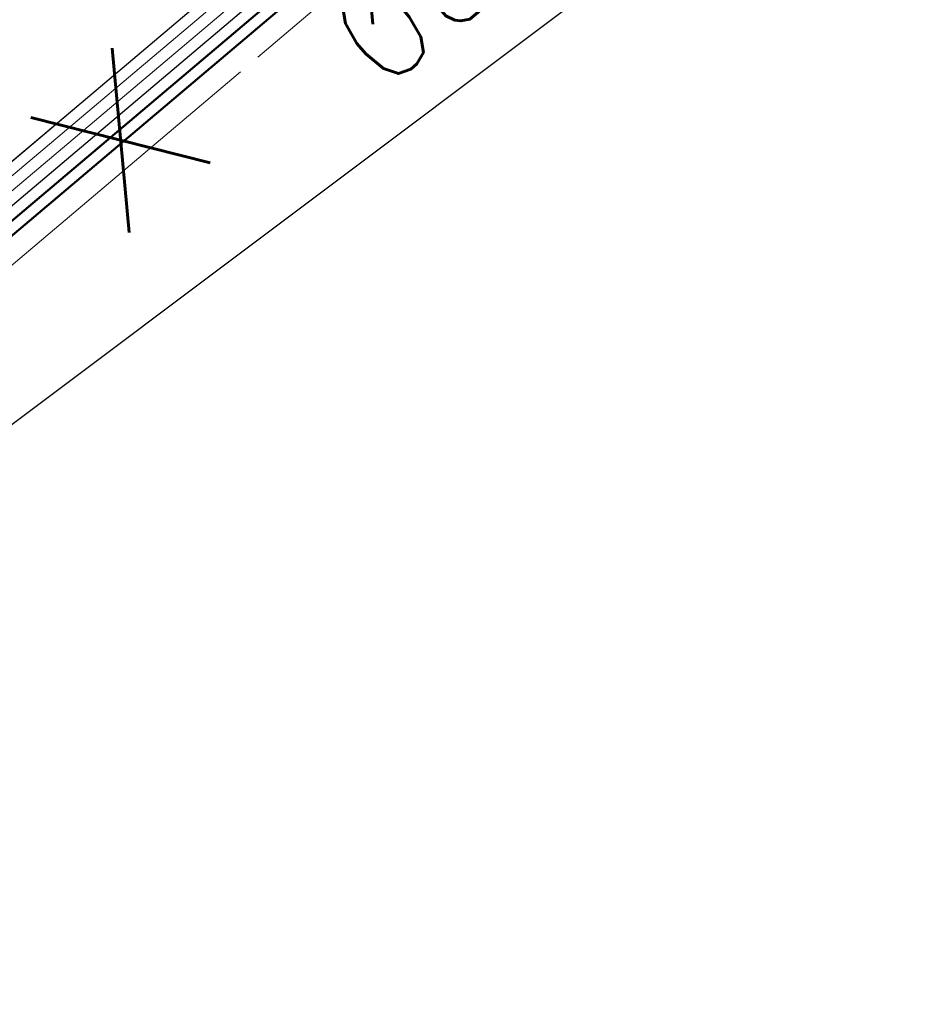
# Model space of a CAD drawing. Header units: metres. Extents: x -502 to 161, y -108 to 174.
# Tile 260 of 656: x -223.77 to -219.8, y -2.13 to 2.22. Entities that reach past the tile are written whole.
import ezdxf

# ---------------------------------------------------------------- set-up
doc = ezdxf.new("R2010")
doc.units = ezdxf.units.M
doc.header["$LTSCALE"] = 0.1
doc.linetypes.add('102', pattern=[101.6, 101.6, 0])
doc.layers.add('BRI31-005.05-5p02-Koordinierung Lageplan 4. BA ZOB West 2022-06-15', color=7, linetype='Continuous')
doc.layers.add('BRI31-005.06-5f07-Koordinierung Lageplan 4. BA ZOB Fernbusbahnh', color=7, linetype='Continuous')
doc.styles.add('Txt', font='txt_____.ttf')

# ---------------------------------------------------------------- blocks, each defined once
blk = doc.blocks.new('10032')
at = {"color": 1, "linetype": 'Continuous', "lineweight": 20, "true_color": 0xff0000, "transparency": 33554687}
for p, q in [((3.0616, 0.631587), (2.928989, 0.227833)), ((2.928989, 0.227833), (3.10196, 0.268208)), ((3.10196, 0.268208), (2.957818, -0.279744)), ((2.957818, -0.279744), (2.917457, -0.106706)), ((2.917457, -0.106706), (3.073132, -0.129778)), ((3.073132, -0.129778), (2.957818, -0.279744))]:
    blk.add_line(p, q, dxfattribs=at)
at = {"color": 1, "linetype": 'Continuous', "true_color": 0xff0000, "transparency": 33554687}
blk.add_solid([(2.957818, -0.279744), (2.917457, -0.106706), (3.073132, -0.129778)], dxfattribs=at)
at = {"color": 1, "true_color": 0xff0000, "transparency": 33554687, "insert": (3.286721, 0.67645), "char_height": 0.42, "attachment_point": 1, "line_spacing_factor": 0.25, "style": 'Txt'}
blk.add_mtext('20', dxfattribs=at)

msp = doc.modelspace()

# ---------------------------------------------------------------- linework, layer by layer
at = {"layer": 'BRI31-005.05-5p02-Koordinierung Lageplan 4. BA ZOB West 2022-06-15', "color": 250, "linetype": '102', "lineweight": 13, "true_color": 0x333333, "transparency": 33554687, "flags": 128}
for points in [[(-388.3711, -27.044), (-388.1111, -26.768), (-387.3021, -26.275), (-386.2901, -26.082), (-385.8951, -26.127), (-384.3321, -25.57), (-381.3501, -25.097), (-378.3751, -24.538), (-375.3391, -23.899), (-372.3621, -23.298), (-369.3961, -22.758), (-366.3091, -22.197), (-363.2291, -21.717), (-360.3071, -21.198), (-357.3051, -20.667), (-354.3051, -20.316), (-351.2821, -19.906), (-348.1491, -19.515), (-345.1741, -19.305), (-342.7761, -19.47), (-341.9801, -19.45), (-340.9081, -19.5), (-338.1101, -19.66), (-335.9611, -20.016), (-332.9441, -20.376), (-329.9471, -20.756), (-326.8811, -21.187), (-323.9021, -21.707), (-320.9621, -22.185), (-317.9051, -22.355), (-314.8601, -22.515), (-311.8991, -22.485), (-308.6741, -22.425), (-305.6461, -22.465), (-302.5931, -22.575), (-299.7291, -22.635), (-296.6871, -22.665), (-294.8361, -22.725), (-293.8261, -22.765), (-292.2421, -22.815), (-291.0111, -22.795), (-288.1261, -22.975), (-285.1201, -23.045), (-282.0401, -22.925), (-278.7471, -22.955), (-275.8171, -22.695), (-272.7271, -22.426), (-270.0311, -21.958), (-266.8101, -21.21), (-263.9691, -20.462), (-260.8811, -19.437), (-258.2421, -18.259), (-256.2691, -17.471), (-247.4081, -12.827), (-247.3801, -12.81), (-246.5931, -12.34), (-245.9071, -11.928), (-244.8661, -11.346), (-242.3171, -10.014), (-239.4721, -8.553), (-236.8871, -7.336), (-229.0131, -2.331), (-226.5791, -0.808), (-224.2461, 1.223), (-219.6451, 5.111), (-217.3171, 7.193), (-214.8151, 9.189), (-212.5341, 10.929), (-209.7971, 13.145), (-209.2361, 13.621), (-208.6251, 14.269), (-207.8561, 14.714), (-205.6521, 16.886), (-203.1891, 18.836), (-200.8911, 20.806), (-198.5211, 22.65), (-196.0841, 24.4), (-193.6921, 26.24), (-185.8871, 31.377), (-183.1941, 32.719), (-180.4431, 33.701), (-177.6441, 34.533), (-174.8691, 35.205), (-172.6601, 35.494), (-172.6341, 35.296)], [(-173.4671, 35.136), (-174.8231, 34.959), (-177.5781, 34.291), (-180.3651, 33.463), (-183.0961, 32.489), (-185.7631, 31.159), (-193.5461, 26.036), (-195.9341, 24.2), (-198.3711, 22.45), (-200.7331, 20.614), (-203.0291, 18.644), (-205.4861, 16.698), (-207.7041, 14.514), (-208.4671, 14.071), (-209.0641, 13.439), (-209.6371, 12.953), (-212.3801, 10.731), (-214.6611, 8.991), (-217.1551, 7.003), (-219.4811, 4.923), (-224.0841, 1.033), (-226.4291, -1.01), (-228.8811, -2.543), (-236.7671, -7.556), (-239.3621, -8.777), (-242.2021, -10.236), (-244.7461, -11.566), (-245.7811, -12.146), (-246.4651, -12.554), (-247.2481, -13.021), (-247.2801, -13.044), (-256.1651, -17.699), (-258.1441, -18.489), (-260.7911, -19.669), (-263.8971, -20.702), (-266.7501, -21.452), (-269.9811, -22.204), (-272.6951, -22.674), (-275.7951, -22.945), (-278.7371, -23.205), (-282.0381, -23.175), (-285.1181, -23.295), (-288.1361, -23.225), (-291.0171, -23.045), (-292.2441, -23.065), (-293.8361, -23.015), (-294.8461, -22.975), (-296.6931, -22.915), (-299.7331, -22.885), (-302.6011, -22.825), (-305.6521, -22.715), (-308.6741, -22.675), (-311.8971, -22.735), (-314.8661, -22.765), (-317.9171, -22.605), (-320.9901, -22.435), (-323.9441, -21.955), (-326.9211, -21.435), (-329.9791, -21.004), (-332.9741, -20.624), (-335.9951, -20.264), (-338.1431, -19.909), (-338.1111, -19.711), (-335.9671, -20.066), (-332.9501, -20.426), (-329.9531, -20.806), (-326.8891, -21.237), (-323.9101, -21.757), (-320.9681, -22.235), (-317.9071, -22.405), (-314.8621, -22.565), (-311.8991, -22.535), (-308.6741, -22.475), (-305.6481, -22.515), (-302.5951, -22.625), (-299.7291, -22.685), (-296.6891, -22.715), (-294.8381, -22.775), (-293.8281, -22.815), (-292.2421, -22.865), (-291.0131, -22.845), (-288.1281, -23.025), (-285.1201, -23.095), (-282.0401, -22.975), (-278.7451, -23.005), (-275.8131, -22.745), (-272.7211, -22.476), (-270.0211, -22.008), (-266.7981, -21.258), (-263.9551, -20.51), (-260.8631, -19.483), (-258.2221, -18.305), (-256.2491, -17.517), (-247.3841, -12.872), (-247.3561, -12.853), (-246.5671, -12.382), (-245.8811, -11.972), (-244.8421, -11.39), (-242.2941, -10.058), (-239.4501, -8.597), (-236.8631, -7.38), (-228.9871, -2.373), (-226.5491, -0.848), (-224.2141, 1.185), (-219.6131, 5.073), (-217.2851, 7.155), (-214.7851, 9.149), (-212.5041, 10.889), (-209.7651, 13.107), (-209.2021, 13.585), (-208.5931, 14.229), (-207.8261, 14.674), (-205.6181, 16.848), (-203.1571, 18.798), (-200.8591, 20.768), (-198.4911, 22.61), (-196.0541, 24.36), (-193.6621, 26.2), (-185.8631, 31.333), (-183.1741, 32.673), (-180.4271, 33.653), (-177.6301, 34.485), (-174.8591, 35.155), (-173.4931, 35.334), (-173.4671, 35.136)], [(-172.6341, 35.296), (-174.8331, 35.009), (-177.5921, 34.339), (-180.3811, 33.511), (-183.1161, 32.535), (-185.7871, 31.203), (-193.5761, 26.076), (-195.9641, 24.24), (-198.4011, 22.49), (-200.7651, 20.652), (-203.0611, 18.682), (-205.5201, 16.736), (-207.7341, 14.554), (-208.4991, 14.111), (-209.0981, 13.475), (-209.6691, 12.991), (-212.4101, 10.771), (-214.6911, 9.031), (-217.1871, 7.041), (-219.5131, 4.961), (-224.1161, 1.071), (-226.4591, -0.97), (-228.9071, -2.501), (-236.7911, -7.512), (-239.3841, -8.733), (-242.2251, -10.192), (-244.7701, -11.522), (-245.8071, -12.102), (-246.4911, -12.512), (-247.2761, -12.98), (-247.3081, -13.001), (-256.1851, -17.653), (-258.1641, -18.443), (-260.8091, -19.623), (-263.9111, -20.654), (-266.7621, -21.404), (-269.9911, -22.154), (-272.7011, -22.624), (-275.7991, -22.895), (-278.7391, -23.155), (-282.0381, -23.125), (-285.1181, -23.245), (-288.1341, -23.175), (-291.0151, -22.995), (-292.2441, -23.015), (-293.8341, -22.965), (-294.8441, -22.925), (-296.6911, -22.865), (-299.7331, -22.835), (-302.5991, -22.775), (-305.6501, -22.665), (-308.6741, -22.625), (-311.8971, -22.685), (-314.8641, -22.715), (-317.9151, -22.555), (-320.9841, -22.385), (-323.9361, -21.905), (-326.9131, -21.385), (-329.9731, -20.954), (-332.9681, -20.574), (-335.9891, -20.214), (-338.1321, -19.86), (-340.9181, -19.7), (-341.9821, -19.65), (-342.7801, -19.67), (-345.1741, -19.505), (-348.1291, -19.715), (-351.2561, -20.104), (-354.2791, -20.514), (-357.2751, -20.865), (-360.2731, -21.394), (-363.1971, -21.915), (-366.2751, -22.395), (-369.3601, -22.954), (-372.3241, -23.494), (-375.2991, -24.095), (-378.3351, -24.734), (-381.3161, -25.295), (-384.2821, -25.764), (-385.8711, -26.331), (-386.2821, -26.284), (-387.2281, -26.465), (-387.9831, -26.924), (-388.2471, -27.204)], [(-245.8581, -12.016), (-244.8171, -11.434), (-242.2701, -10.102), (-239.4281, -8.642), (-236.8391, -7.424), (-228.9611, -2.415), (-226.5191, -0.888), (-224.1811, 1.147), (-219.5801, 5.035), (-217.2531, 7.118), (-214.7541, 9.11), (-212.4731, 10.849), (-209.7331, 13.069), (-209.5751, 12.875), (-212.3191, 10.653), (-214.6001, 8.912), (-217.0911, 6.926), (-219.4161, 4.847), (-224.0191, 0.957), (-226.3691, -1.09), (-228.8271, -2.627), (-236.7191, -7.644), (-239.3181, -8.866), (-242.1541, -10.324), (-244.6991, -11.654), (-245.7361, -12.234), (-245.8581, -12.016)]]:
    msp.add_lwpolyline(points, dxfattribs=at)
at = {"layer": 'BRI31-005.05-5p02-Koordinierung Lageplan 4. BA ZOB West 2022-06-15', "color": 250, "linetype": 'Continuous', "lineweight": 25, "true_color": 0x333333, "transparency": 33554687, "flags": 128}
for points in [[(-239.4721, -8.553), (-236.8871, -7.336), (-229.0131, -2.331), (-226.5791, -0.808), (-224.2461, 1.223), (-219.6451, 5.111), (-217.3171, 7.193), (-214.8151, 9.189), (-212.5341, 10.929), (-209.7971, 13.145), (-209.2361, 13.621), (-208.6251, 14.269), (-207.8561, 14.714), (-205.6521, 16.886), (-203.1891, 18.836), (-200.8911, 20.806), (-198.5211, 22.65), (-196.0841, 24.4), (-193.6921, 26.24), (-185.8871, 31.377), (-183.1941, 32.719), (-180.4431, 33.701), (-177.6441, 34.533)], [(-177.5921, 34.339), (-180.3811, 33.511), (-183.1161, 32.535), (-185.7871, 31.203), (-193.5761, 26.076), (-195.9641, 24.24), (-198.4011, 22.49), (-200.7651, 20.652), (-203.0611, 18.682), (-205.5201, 16.736), (-207.7341, 14.554), (-208.4991, 14.111), (-209.0981, 13.475), (-209.6691, 12.991), (-212.4101, 10.771), (-214.6911, 9.031), (-217.1871, 7.041), (-219.5131, 4.961), (-224.1161, 1.071), (-226.4591, -0.97), (-228.9071, -2.501), (-236.7911, -7.512), (-239.3841, -8.733)]]:
    msp.add_lwpolyline(points, dxfattribs=at)
at = {"layer": 'BRI31-005.05-5p02-Koordinierung Lageplan 4. BA ZOB West 2022-06-15', "color": 1, "linetype": 'Continuous', "lineweight": 25, "true_color": 0xff0000, "transparency": 33554687, "flags": 128}
msp.add_lwpolyline([(-208.5301, 14.15), (-209.1331, 13.512), (-209.7011, 13.03), (-212.4421, 10.81), (-214.7231, 9.07), (-217.2201, 7.079), (-219.5471, 4.998), (-224.1491, 1.109), (-226.4891, -0.929), (-228.9341, -2.458), (-236.8151, -7.468), (-239.4061, -8.687), (-242.2481, -10.147), (-244.7941, -11.478), (-245.8311, -12.059), (-246.5161, -12.468), (-247.3021, -12.937), (-247.3321, -12.958), (-256.2071, -17.608)], dxfattribs=at)
at = {"layer": 'BRI31-005.05-5p02-Koordinierung Lageplan 4. BA ZOB West 2022-06-15', "color": 3, "linetype": 'Continuous', "lineweight": 50, "true_color": 0x00ff00, "transparency": 33554687, "flags": 128}
for points in [[(-208.9481, 13.562), (-209.0091, 13.498), (-209.0641, 13.439), (-209.1601, 13.358), (-209.3871, 13.165), (-209.6701, 12.991), (-212.4111, 10.771), (-214.6921, 9.031), (-217.1881, 7.041), (-219.5141, 4.96), (-224.1161, 1.071), (-226.4591, -0.969), (-228.9071, -2.5), (-236.7911, -7.512), (-239.3841, -8.732), (-242.2241, -10.191), (-244.7701, -11.522), (-245.8091, -12.103), (-245.9411, -12.171)], [(-208.8891, 13.479), (-208.9361, 13.429), (-208.9951, 13.366), (-209.0951, 13.282), (-209.3281, 13.084), (-209.6371, 12.953), (-212.3801, 10.732), (-214.6611, 8.992), (-217.1561, 7.003), (-219.4811, 4.922), (-224.0831, 1.033), (-226.4291, -1.009), (-228.8801, -2.542), (-236.7671, -7.556), (-239.3621, -8.777), (-242.2011, -10.235), (-244.7461, -11.566), (-245.7851, -12.147)]]:
    msp.add_lwpolyline(points, dxfattribs=at)
at = {"layer": 'BRI31-005.05-5p02-Koordinierung Lageplan 4. BA ZOB West 2022-06-15', "color": 3, "linetype": 'Continuous', "lineweight": 35, "true_color": 0x00ff00, "transparency": 33554687, "flags": 128}
for points in [[(-279.4058, -30.9235), (-270.9467, -26.7095, 0.095997), (-268.1607, -24.5758, -0.065942), (-264.8207, -21.6858, 0.025186), (-260.4856, -18.5119), (-255.5271, -14.4822, -0.005996), (-254.9201, -14.0009, -0.059186), (-248.3852, -10.0817, 0.078462), (-238.2914, -3.4889), (-238.2914, -3.4889, -0.100623), (-214.8444, 10.3949), (-214.8444, 10.3949), (-211.177, 9.7003), (-205.5504, 1.4442)], [(-205.711, 1.4137), (-211.266, 9.5645), (-214.833, 10.2401), (-214.833, 10.2401, 0.100475), (-238.1908, -3.6002), (-238.1908, -3.6002, -0.078462), (-248.3237, -10.2185), (-248.3237, -10.2185, 0.059186), (-254.8284, -14.1195), (-254.8284, -14.1195), (-254.8284, -14.1195, 0.005996), (-255.4325, -14.5986), (-255.4325, -14.5986), (-260.391, -18.6283, -0.025186), (-264.7383, -21.8111), (-264.7383, -21.8111, 0.065942), (-268.0485, -24.6753), (-268.0485, -24.6753), (-268.0485, -24.6753, -0.095997), (-270.8799, -26.8438), (-270.8799, -26.8438), (-279.3404, -31.0585)], [(-311.2459, -44.722), (-303.6354, -41.8968), (-298.4404, -39.6095), (-284.9949, -33.8889), (-279.275, -31.1935), (-270.813, -26.978, 0.095997), (-267.9364, -24.7749), (-267.9364, -24.7749, -0.065942), (-264.6559, -21.9364), (-264.6559, -21.9364, 0.025186), (-260.2964, -18.7447), (-255.3379, -14.715, -0.005996), (-254.7366, -14.2381), (-254.7366, -14.2381, -0.059186), (-248.2623, -10.3553), (-248.2623, -10.3553, 0.078462), (-238.0902, -3.7115), (-238.0902, -3.7115, -0.100327), (-214.8215, 10.0853), (-214.8215, 10.0853), (-211.3549, 9.4287), (-205.8717, 1.3831)], [(-206.0324, 1.3525), (-211.4439, 9.2929), (-214.81, 9.9304), (-214.81, 9.9304, 0.100178), (-237.9896, -3.8227), (-237.9896, -3.8227, -0.078462), (-248.2009, -10.4922), (-248.2009, -10.4922, 0.059186), (-254.6448, -14.3568), (-254.6448, -14.3568), (-254.6448, -14.3568, 0.005996), (-255.2433, -14.8314), (-255.2433, -14.8314), (-260.2018, -18.8611), (-260.2018, -18.8611, -0.025186), (-264.5735, -22.0618), (-264.5735, -22.0618), (-264.5735, -22.0618, 0.065942), (-267.8242, -24.8745), (-267.8242, -24.8745), (-267.8242, -24.8745, -0.095997), (-270.7461, -27.1123), (-270.7461, -27.1123), (-279.2096, -31.3285)], [(-279.1442, -31.4635), (-270.6792, -27.2466, 0.095997), (-267.712, -24.974), (-267.712, -24.974, -0.065942), (-264.4911, -22.1871), (-264.4911, -22.1871, 0.025186), (-260.1072, -18.9775), (-255.1487, -14.9478, -0.005996), (-254.553, -14.4754, -0.059186), (-248.1394, -10.629), (-248.1394, -10.629, 0.078462), (-237.889, -3.934), (-237.889, -3.934), (-237.889, -3.934, -0.100028), (-214.7984, 9.7756), (-214.7984, 9.7756), (-211.5329, 9.1571), (-206.1931, 1.3219)], [(-206.5145, 1.2608), (-211.7108, 8.8854), (-214.7752, 9.4658, 0.099728), (-237.6878, -4.1565, -0.078462), (-248.0165, -10.9027, 0.059186), (-254.3694, -14.7127, 0.005996), (-254.9595, -15.1806), (-259.918, -19.2103, -0.025186), (-264.3263, -22.4378, 0.065942), (-267.4876, -25.1732), (-267.4876, -25.1732, -0.095997), (-270.5454, -27.5151), (-270.5454, -27.5151), (-279.0133, -31.7335)], [(-278.9479, -31.8684), (-270.4786, -27.6493), (-270.4786, -27.6493, 0.095997), (-267.3754, -25.2727), (-267.3754, -25.2727, -0.065942), (-264.2439, -22.5631), (-264.2439, -22.5631, 0.025186), (-259.8234, -19.3267), (-259.8234, -19.3267), (-254.8649, -15.297, -0.005996), (-254.2777, -14.8313), (-254.2777, -14.8313, -0.059186), (-247.9551, -11.0396), (-247.9551, -11.0396, 0.078462), (-237.5872, -4.2677), (-237.5872, -4.2677, -0.099577), (-214.7635, 9.311), (-214.7635, 9.311), (-211.7997, 8.7496), (-206.6752, 1.2302)], [(-206.8358, 1.1996), (-211.8887, 8.6138), (-214.7518, 9.1561), (-214.7518, 9.1561, 0.099425), (-237.4866, -4.379), (-237.4866, -4.379, -0.078462), (-247.8937, -11.1764, 0.059186), (-254.1859, -14.95, 0.005996), (-254.7703, -15.4134), (-259.7288, -19.4431, -0.025186), (-264.1615, -22.6884, 0.065942), (-267.2632, -25.3723, -0.095997), (-270.4117, -27.7836), (-278.8825, -32.0034), (-284.6268, -34.7104), (-298.0829, -40.4355), (-303.2972, -42.7313), (-310.9253, -45.563), (-314.7666, -47.655, 0.354166), (-315.2467, -48.8186), (-312.9008, -56.6959), (-312.9008, -56.6959, 0.16104), (-309.3641, -61.7694), (-309.3641, -61.7694)], [(-278.8171, -32.1384), (-270.3448, -27.9179), (-270.3448, -27.9179, 0.095997), (-267.151, -25.4718), (-267.151, -25.4718), (-267.151, -25.4718, -0.065941), (-264.0791, -22.8138), (-264.0791, -22.8138), (-264.0791, -22.8138, 0.025186), (-259.6342, -19.5596), (-259.6342, -19.5596), (-254.6757, -15.5298, -0.005996), (-254.0941, -15.0686, -0.059186), (-247.8322, -11.3132, 0.078462), (-237.386, -4.4902), (-237.386, -4.4902, -0.099273), (-214.74, 9.0012), (-214.74, 9.0012), (-211.9777, 8.478), (-206.9965, 1.1691)]]:
    msp.add_lwpolyline(points, format="xyb", dxfattribs=at)
at = {"layer": 'BRI31-005.05-5p02-Koordinierung Lageplan 4. BA ZOB West 2022-06-15', "color": 21, "linetype": 'Continuous', "lineweight": 25, "true_color": 0xff9f7f, "transparency": 33554687, "flags": 128}
for points in [[(-214.6312, 10.2782, 0.101236), (-238.1725, -3.6241), (-239.9033, -5.0943), (-241.8753, -2.6617)], [(-247.8814, -11.2038), (-247.8814, -11.2038, 0.078447), (-237.4682, -4.4029), (-237.4682, -4.4029), (-237.4682, -4.4029, -0.100192), (-214.5516, 9.1945), (-214.5516, 9.1945)]]:
    msp.add_lwpolyline(points, format="xyb", dxfattribs=at)
at = {"layer": 'BRI31-005.05-5p02-Koordinierung Lageplan 4. BA ZOB West 2022-06-15', "color": 1, "linetype": 'Continuous', "lineweight": 50, "true_color": 0xff0000, "transparency": 33554687, "flags": 128}
msp.add_lwpolyline([(-254.4612, -14.5941), (-254.4612, -14.5941, -0.059186), (-248.078, -10.7659), (-248.078, -10.7659, 0.078462), (-237.7884, -4.0452), (-237.7884, -4.0452, -0.099878), (-214.7868, 9.6207), (-214.7868, 9.6207), (-211.6218, 9.0212), (-206.3538, 1.2914)], format="xyb", dxfattribs=at)
at = {"layer": 'BRI31-005.06-5f07-Koordinierung Lageplan 4. BA ZOB Fernbusbahnh', "color": 7, "linetype": 'Continuous', "lineweight": 30, "transparency": 33554687}
msp.add_line((-251.3596, -20.2347), (-195.1854, 21.9023), dxfattribs=at)
at = {"layer": 'BRI31-005.06-5f07-Koordinierung Lageplan 4. BA ZOB Fernbusbahnh', "color": 250, "linetype": '102', "lineweight": 9, "true_color": 0x333333, "transparency": 33554687, "flags": 128}
for points in [[(-388.3711, -27.044), (-388.1111, -26.768), (-387.3021, -26.275), (-386.2901, -26.082), (-385.8951, -26.127), (-384.3321, -25.57), (-381.3501, -25.097), (-378.3751, -24.538), (-375.3391, -23.899), (-372.3621, -23.298), (-369.3961, -22.758), (-366.3091, -22.197), (-363.2291, -21.717), (-360.3071, -21.198), (-357.3051, -20.667), (-354.3051, -20.316), (-351.2821, -19.906), (-348.1491, -19.515), (-345.1741, -19.305), (-342.7761, -19.47), (-341.9801, -19.45), (-340.9081, -19.5), (-338.1101, -19.66), (-335.9611, -20.016), (-332.9441, -20.376), (-329.9471, -20.756), (-326.8811, -21.187), (-323.9021, -21.707), (-320.9621, -22.185), (-317.9051, -22.355), (-314.8601, -22.515), (-311.8991, -22.485), (-308.6741, -22.425), (-305.6461, -22.465), (-302.5931, -22.575), (-299.7291, -22.635), (-296.6871, -22.665), (-294.8361, -22.725), (-293.8261, -22.765), (-292.2421, -22.815), (-291.0111, -22.795), (-288.1261, -22.975), (-285.1201, -23.045), (-282.0401, -22.925), (-278.7471, -22.955), (-275.8171, -22.695), (-272.7271, -22.426), (-270.0311, -21.958), (-266.8101, -21.21), (-263.9691, -20.462), (-260.8811, -19.437), (-258.2421, -18.259), (-256.2691, -17.471), (-247.4081, -12.827), (-247.3801, -12.81), (-246.5931, -12.34), (-245.9071, -11.928), (-244.8661, -11.346), (-242.3171, -10.014), (-239.4721, -8.553), (-236.8871, -7.336), (-229.0131, -2.331), (-226.5791, -0.808), (-224.2461, 1.223), (-219.6451, 5.111), (-217.3171, 7.193), (-214.8151, 9.189), (-212.5341, 10.929), (-209.7971, 13.145), (-209.2361, 13.621), (-208.6251, 14.269), (-207.8561, 14.714), (-205.6521, 16.886), (-203.1891, 18.836), (-200.8911, 20.806), (-198.5211, 22.65), (-196.0841, 24.4), (-193.6921, 26.24), (-185.8871, 31.377), (-183.1941, 32.719), (-180.4431, 33.701), (-177.6441, 34.533), (-174.8691, 35.205), (-172.6601, 35.494), (-172.6341, 35.296)], [(-173.4671, 35.136), (-174.8231, 34.959), (-177.5781, 34.291), (-180.3651, 33.463), (-183.0961, 32.489), (-185.7631, 31.159), (-193.5461, 26.036), (-195.9341, 24.2), (-198.3711, 22.45), (-200.7331, 20.614), (-203.0291, 18.644), (-205.4861, 16.698), (-207.7041, 14.514), (-208.4671, 14.071), (-209.0641, 13.439), (-209.6371, 12.953), (-212.3801, 10.731), (-214.6611, 8.991), (-217.1551, 7.003), (-219.4811, 4.923), (-224.0841, 1.033), (-226.4291, -1.01), (-228.8811, -2.543), (-236.7671, -7.556), (-239.3621, -8.777), (-242.2021, -10.236), (-244.7461, -11.566), (-245.7811, -12.146), (-246.4651, -12.554), (-247.2481, -13.021), (-247.2801, -13.044), (-256.1651, -17.699), (-258.1441, -18.489), (-260.7911, -19.669), (-263.8971, -20.702), (-266.7501, -21.452), (-269.9811, -22.204), (-272.6951, -22.674), (-275.7951, -22.945), (-278.7371, -23.205), (-282.0381, -23.175), (-285.1181, -23.295), (-288.1361, -23.225), (-291.0171, -23.045), (-292.2441, -23.065), (-293.8361, -23.015), (-294.8461, -22.975), (-296.6931, -22.915), (-299.7331, -22.885), (-302.6011, -22.825), (-305.6521, -22.715), (-308.6741, -22.675), (-311.8971, -22.735), (-314.8661, -22.765), (-317.9171, -22.605), (-320.9901, -22.435), (-323.9441, -21.955), (-326.9211, -21.435), (-329.9791, -21.004), (-332.9741, -20.624), (-335.9951, -20.264), (-338.1431, -19.909), (-338.1111, -19.711), (-335.9671, -20.066), (-332.9501, -20.426), (-329.9531, -20.806), (-326.8891, -21.237), (-323.9101, -21.757), (-320.9681, -22.235), (-317.9071, -22.405), (-314.8621, -22.565), (-311.8991, -22.535), (-308.6741, -22.475), (-305.6481, -22.515), (-302.5951, -22.625), (-299.7291, -22.685), (-296.6891, -22.715), (-294.8381, -22.775), (-293.8281, -22.815), (-292.2421, -22.865), (-291.0131, -22.845), (-288.1281, -23.025), (-285.1201, -23.095), (-282.0401, -22.975), (-278.7451, -23.005), (-275.8131, -22.745), (-272.7211, -22.476), (-270.0211, -22.008), (-266.7981, -21.258), (-263.9551, -20.51), (-260.8631, -19.483), (-258.2221, -18.305), (-256.2491, -17.517), (-247.3841, -12.872), (-247.3561, -12.853), (-246.5671, -12.382), (-245.8811, -11.972), (-244.8421, -11.39), (-242.2941, -10.058), (-239.4501, -8.597), (-236.8631, -7.38), (-228.9871, -2.373), (-226.5491, -0.848), (-224.2141, 1.185), (-219.6131, 5.073), (-217.2851, 7.155), (-214.7851, 9.149), (-212.5041, 10.889), (-209.7651, 13.107), (-209.2021, 13.585), (-208.5931, 14.229), (-207.8261, 14.674), (-205.6181, 16.848), (-203.1571, 18.798), (-200.8591, 20.768), (-198.4911, 22.61), (-196.0541, 24.36), (-193.6621, 26.2), (-185.8631, 31.333), (-183.1741, 32.673), (-180.4271, 33.653), (-177.6301, 34.485), (-174.8591, 35.155), (-173.4931, 35.334), (-173.4671, 35.136)], [(-172.6341, 35.296), (-174.8331, 35.009), (-177.5921, 34.339), (-180.3811, 33.511), (-183.1161, 32.535), (-185.7871, 31.203), (-193.5761, 26.076), (-195.9641, 24.24), (-198.4011, 22.49), (-200.7651, 20.652), (-203.0611, 18.682), (-205.5201, 16.736), (-207.7341, 14.554), (-208.4991, 14.111), (-209.0981, 13.475), (-209.6691, 12.991), (-212.4101, 10.771), (-214.6911, 9.031), (-217.1871, 7.041), (-219.5131, 4.961), (-224.1161, 1.071), (-226.4591, -0.97), (-228.9071, -2.501), (-236.7911, -7.512), (-239.3841, -8.733), (-242.2251, -10.192), (-244.7701, -11.522), (-245.8071, -12.102), (-246.4911, -12.512), (-247.2761, -12.98), (-247.3081, -13.001), (-256.1851, -17.653), (-258.1641, -18.443), (-260.8091, -19.623), (-263.9111, -20.654), (-266.7621, -21.404), (-269.9911, -22.154), (-272.7011, -22.624), (-275.7991, -22.895), (-278.7391, -23.155), (-282.0381, -23.125), (-285.1181, -23.245), (-288.1341, -23.175), (-291.0151, -22.995), (-292.2441, -23.015), (-293.8341, -22.965), (-294.8441, -22.925), (-296.6911, -22.865), (-299.7331, -22.835), (-302.5991, -22.775), (-305.6501, -22.665), (-308.6741, -22.625), (-311.8971, -22.685), (-314.8641, -22.715), (-317.9151, -22.555), (-320.9841, -22.385), (-323.9361, -21.905), (-326.9131, -21.385), (-329.9731, -20.954), (-332.9681, -20.574), (-335.9891, -20.214), (-338.1321, -19.86), (-340.9181, -19.7), (-341.9821, -19.65), (-342.7801, -19.67), (-345.1741, -19.505), (-348.1291, -19.715), (-351.2561, -20.104), (-354.2791, -20.514), (-357.2751, -20.865), (-360.2731, -21.394), (-363.1971, -21.915), (-366.2751, -22.395), (-369.3601, -22.954), (-372.3241, -23.494), (-375.2991, -24.095), (-378.3351, -24.734), (-381.3161, -25.295), (-384.2821, -25.764), (-385.8711, -26.331), (-386.2821, -26.284), (-387.2281, -26.465), (-387.9831, -26.924), (-388.2471, -27.204)], [(-245.8581, -12.016), (-244.8171, -11.434), (-242.2701, -10.102), (-239.4281, -8.642), (-236.8391, -7.424), (-228.9611, -2.415), (-226.5191, -0.888), (-224.1811, 1.147), (-219.5801, 5.035), (-217.2531, 7.118), (-214.7541, 9.11), (-212.4731, 10.849), (-209.7331, 13.069), (-209.5751, 12.875), (-212.3191, 10.653), (-214.6001, 8.912), (-217.0911, 6.926), (-219.4161, 4.847), (-224.0191, 0.957), (-226.3691, -1.09), (-228.8271, -2.627), (-236.7191, -7.644), (-239.3181, -8.866), (-242.1541, -10.324), (-244.6991, -11.654), (-245.7361, -12.234), (-245.8581, -12.016)]]:
    msp.add_lwpolyline(points, dxfattribs=at)
at = {"layer": 'BRI31-005.06-5f07-Koordinierung Lageplan 4. BA ZOB Fernbusbahnh', "color": 250, "linetype": 'Continuous', "lineweight": 20, "true_color": 0x333333, "transparency": 33554687, "flags": 128}
for points in [[(-239.4721, -8.553), (-236.8871, -7.336), (-229.0131, -2.331), (-226.5791, -0.808), (-224.2461, 1.223), (-219.6451, 5.111), (-217.3171, 7.193), (-214.8151, 9.189), (-212.5341, 10.929), (-209.7971, 13.145), (-209.2361, 13.621), (-208.6251, 14.269), (-207.8561, 14.714), (-205.6521, 16.886), (-203.1891, 18.836), (-200.8911, 20.806), (-198.5211, 22.65), (-196.0841, 24.4), (-193.6921, 26.24), (-185.8871, 31.377), (-183.1941, 32.719), (-180.4431, 33.701), (-177.6441, 34.533)], [(-177.5921, 34.339), (-180.3811, 33.511), (-183.1161, 32.535), (-185.7871, 31.203), (-193.5761, 26.076), (-195.9641, 24.24), (-198.4011, 22.49), (-200.7651, 20.652), (-203.0611, 18.682), (-205.5201, 16.736), (-207.7341, 14.554), (-208.4991, 14.111), (-209.0981, 13.475), (-209.6691, 12.991), (-212.4101, 10.771), (-214.6911, 9.031), (-217.1871, 7.041), (-219.5131, 4.961), (-224.1161, 1.071), (-226.4591, -0.97), (-228.9071, -2.501), (-236.7911, -7.512), (-239.3841, -8.733)]]:
    msp.add_lwpolyline(points, dxfattribs=at)
at = {"layer": 'BRI31-005.06-5f07-Koordinierung Lageplan 4. BA ZOB Fernbusbahnh', "color": 1, "linetype": 'Continuous', "lineweight": 20, "true_color": 0xff0000, "transparency": 33554687, "flags": 128}
msp.add_lwpolyline([(-208.5301, 14.15), (-209.1331, 13.512), (-209.7011, 13.03), (-212.4421, 10.81), (-214.7231, 9.07), (-217.2201, 7.079), (-219.5471, 4.998), (-224.1491, 1.109), (-226.4891, -0.929), (-228.9341, -2.458), (-236.8151, -7.468), (-239.4061, -8.687), (-242.2481, -10.147), (-244.7941, -11.478), (-245.8311, -12.059), (-246.5161, -12.468), (-247.3021, -12.937), (-247.3321, -12.958), (-256.2071, -17.608)], dxfattribs=at)
at = {"layer": 'BRI31-005.06-5f07-Koordinierung Lageplan 4. BA ZOB Fernbusbahnh', "color": 3, "linetype": 'Continuous', "lineweight": 50, "true_color": 0x00ff00, "transparency": 33554687, "flags": 128}
for points in [[(-208.9481, 13.562), (-209.0091, 13.498), (-209.0641, 13.439), (-209.1601, 13.358), (-209.3871, 13.165), (-209.6701, 12.991), (-212.4111, 10.771), (-214.6921, 9.031), (-217.1881, 7.041), (-219.5141, 4.96), (-224.1161, 1.071), (-226.4591, -0.969), (-228.9071, -2.5), (-236.7911, -7.512), (-239.3841, -8.732), (-242.2241, -10.191), (-244.7701, -11.522), (-245.8091, -12.103), (-245.9411, -12.171)], [(-208.8891, 13.479), (-208.9361, 13.429), (-208.9951, 13.366), (-209.0951, 13.282), (-209.3281, 13.084), (-209.6371, 12.953), (-212.3801, 10.732), (-214.6611, 8.992), (-217.1561, 7.003), (-219.4811, 4.922), (-224.0831, 1.033), (-226.4291, -1.009), (-228.8801, -2.542), (-236.7671, -7.556), (-239.3621, -8.777), (-242.2011, -10.235), (-244.7461, -11.566), (-245.7851, -12.147)]]:
    msp.add_lwpolyline(points, dxfattribs=at)
at = {"layer": 'BRI31-005.06-5f07-Koordinierung Lageplan 4. BA ZOB Fernbusbahnh', "color": 3, "linetype": 'Continuous', "lineweight": 30, "true_color": 0x00ff00, "transparency": 33554687, "flags": 128}
for points in [[(-279.4058, -30.9235), (-270.9467, -26.7095, 0.095997), (-268.1607, -24.5758, -0.065942), (-264.8207, -21.6858, 0.025186), (-260.4856, -18.5119), (-255.5271, -14.4822, -0.005996), (-254.9201, -14.0009, -0.059186), (-248.3852, -10.0817, 0.078462), (-238.2914, -3.4889), (-238.2914, -3.4889, -0.100623), (-214.8444, 10.3949), (-214.8444, 10.3949), (-211.177, 9.7003), (-205.5504, 1.4442)], [(-205.711, 1.4137), (-211.266, 9.5645), (-214.833, 10.2401), (-214.833, 10.2401, 0.100475), (-238.1908, -3.6002), (-238.1908, -3.6002, -0.078462), (-248.3237, -10.2185), (-248.3237, -10.2185, 0.059186), (-254.8284, -14.1195), (-254.8284, -14.1195), (-254.8284, -14.1195, 0.005996), (-255.4325, -14.5986), (-255.4325, -14.5986), (-260.391, -18.6283, -0.025186), (-264.7383, -21.8111), (-264.7383, -21.8111, 0.065942), (-268.0485, -24.6753), (-268.0485, -24.6753), (-268.0485, -24.6753, -0.095997), (-270.8799, -26.8438), (-270.8799, -26.8438), (-279.3404, -31.0585)], [(-311.2459, -44.722), (-303.6354, -41.8968), (-298.4404, -39.6095), (-284.9949, -33.8889), (-279.275, -31.1935), (-270.813, -26.978, 0.095997), (-267.9364, -24.7749), (-267.9364, -24.7749, -0.065942), (-264.6559, -21.9364), (-264.6559, -21.9364, 0.025186), (-260.2964, -18.7447), (-255.3379, -14.715, -0.005996), (-254.7366, -14.2381), (-254.7366, -14.2381, -0.059186), (-248.2623, -10.3553), (-248.2623, -10.3553, 0.078462), (-238.0902, -3.7115), (-238.0902, -3.7115, -0.100327), (-214.8215, 10.0853), (-214.8215, 10.0853), (-211.3549, 9.4287), (-205.8717, 1.3831)], [(-206.0324, 1.3525), (-211.4439, 9.2929), (-214.81, 9.9304), (-214.81, 9.9304, 0.100178), (-237.9896, -3.8227), (-237.9896, -3.8227, -0.078462), (-248.2009, -10.4922), (-248.2009, -10.4922, 0.059186), (-254.6448, -14.3568), (-254.6448, -14.3568), (-254.6448, -14.3568, 0.005996), (-255.2433, -14.8314), (-255.2433, -14.8314), (-260.2018, -18.8611), (-260.2018, -18.8611, -0.025186), (-264.5735, -22.0618), (-264.5735, -22.0618), (-264.5735, -22.0618, 0.065942), (-267.8242, -24.8745), (-267.8242, -24.8745), (-267.8242, -24.8745, -0.095997), (-270.7461, -27.1123), (-270.7461, -27.1123), (-279.2096, -31.3285)], [(-279.1442, -31.4635), (-270.6792, -27.2466, 0.095997), (-267.712, -24.974), (-267.712, -24.974, -0.065942), (-264.4911, -22.1871), (-264.4911, -22.1871, 0.025186), (-260.1072, -18.9775), (-255.1487, -14.9478, -0.005996), (-254.553, -14.4754, -0.059186), (-248.1394, -10.629), (-248.1394, -10.629, 0.078462), (-237.889, -3.934), (-237.889, -3.934), (-237.889, -3.934, -0.100028), (-214.7984, 9.7756), (-214.7984, 9.7756), (-211.5329, 9.1571), (-206.1931, 1.3219)], [(-206.5145, 1.2608), (-211.7108, 8.8854), (-214.7752, 9.4658, 0.099728), (-237.6878, -4.1565, -0.078462), (-248.0165, -10.9027, 0.059186), (-254.3694, -14.7127, 0.005996), (-254.9595, -15.1806), (-259.918, -19.2103, -0.025186), (-264.3263, -22.4378, 0.065942), (-267.4876, -25.1732), (-267.4876, -25.1732, -0.095997), (-270.5454, -27.5151), (-270.5454, -27.5151), (-279.0133, -31.7335)], [(-278.9479, -31.8684), (-270.4786, -27.6493), (-270.4786, -27.6493, 0.095997), (-267.3754, -25.2727), (-267.3754, -25.2727, -0.065942), (-264.2439, -22.5631), (-264.2439, -22.5631, 0.025186), (-259.8234, -19.3267), (-259.8234, -19.3267), (-254.8649, -15.297, -0.005996), (-254.2777, -14.8313), (-254.2777, -14.8313, -0.059186), (-247.9551, -11.0396), (-247.9551, -11.0396, 0.078462), (-237.5872, -4.2677), (-237.5872, -4.2677, -0.099577), (-214.7635, 9.311), (-214.7635, 9.311), (-211.7997, 8.7496), (-206.6752, 1.2302)], [(-206.8358, 1.1996), (-211.8887, 8.6138), (-214.7518, 9.1561), (-214.7518, 9.1561, 0.099425), (-237.4866, -4.379), (-237.4866, -4.379, -0.078462), (-247.8937, -11.1764, 0.059186), (-254.1859, -14.95, 0.005996), (-254.7703, -15.4134), (-259.7288, -19.4431, -0.025186), (-264.1615, -22.6884, 0.065942), (-267.2632, -25.3723, -0.095997), (-270.4117, -27.7836), (-278.8825, -32.0034), (-284.6268, -34.7104), (-298.0829, -40.4355), (-303.2972, -42.7313), (-310.9253, -45.563), (-314.7666, -47.655, 0.354166), (-315.2467, -48.8186), (-312.9008, -56.6959, 0.103821), (-310.9737, -60.2545)], [(-309.821, -45.313), (-303.2408, -42.8703), (-298.0233, -40.5732), (-284.5654, -34.8473), (-278.8171, -32.1384), (-270.3448, -27.9179), (-270.3448, -27.9179, 0.095997), (-267.151, -25.4718), (-267.151, -25.4718), (-267.151, -25.4718, -0.065941), (-264.0791, -22.8138), (-264.0791, -22.8138), (-264.0791, -22.8138, 0.025186), (-259.6342, -19.5596), (-259.6342, -19.5596), (-254.6757, -15.5298, -0.005996), (-254.0941, -15.0686, -0.059186), (-247.8322, -11.3132, 0.078462), (-237.386, -4.4902), (-237.386, -4.4902, -0.099273), (-214.74, 9.0012), (-214.74, 9.0012), (-211.9777, 8.478), (-206.9965, 1.1691)]]:
    msp.add_lwpolyline(points, format="xyb", dxfattribs=at)
at = {"layer": 'BRI31-005.06-5f07-Koordinierung Lageplan 4. BA ZOB Fernbusbahnh', "color": 1, "linetype": 'Continuous', "lineweight": 50, "true_color": 0xff0000, "transparency": 33554687, "flags": 128}
msp.add_lwpolyline([(-254.4612, -14.5941), (-254.4612, -14.5941, -0.059186), (-248.078, -10.7659), (-248.078, -10.7659, 0.078462), (-237.7884, -4.0452), (-237.7884, -4.0452, -0.099878), (-214.7868, 9.6207), (-214.7868, 9.6207), (-211.6218, 9.0212), (-206.3538, 1.2914)], format="xyb", dxfattribs=at)

# ---------------------------------------------------------------- block references
at = {"layer": 'BRI31-005.06-5f07-Koordinierung Lageplan 4. BA ZOB Fernbusbahnh', "color": 7, "transparency": 33554687, "rotation": 220.2000595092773}
msp.add_blockref('10032', (-219.5471, 4.998), dxfattribs=at)

# ---------------------------------------------------------------- texts
at = {"layer": 'BRI31-005.05-5p02-Koordinierung Lageplan 4. BA ZOB West 2022-06-15', "color": 2, "true_color": 0xffff00, "transparency": 33554687, "insert": (-226.1877, 0.1189), "char_height": 1, "attachment_point": 1, "rotation": 40.5148, "line_spacing_factor": 0.25, "style": 'Txt'}
msp.add_mtext('x x x x x x x x x x x', dxfattribs=at)
at = {"layer": 'BRI31-005.06-5f07-Koordinierung Lageplan 4. BA ZOB Fernbusbahnh', "color": 2, "true_color": 0xffff00, "transparency": 33554687, "insert": (-226.1877, 0.1189), "char_height": 1, "attachment_point": 1, "rotation": 40.5148, "line_spacing_factor": 0.25, "style": 'Txt'}
msp.add_mtext('x x x x x x x x x x x', dxfattribs=at)

doc.saveas('drawing.dxf')
